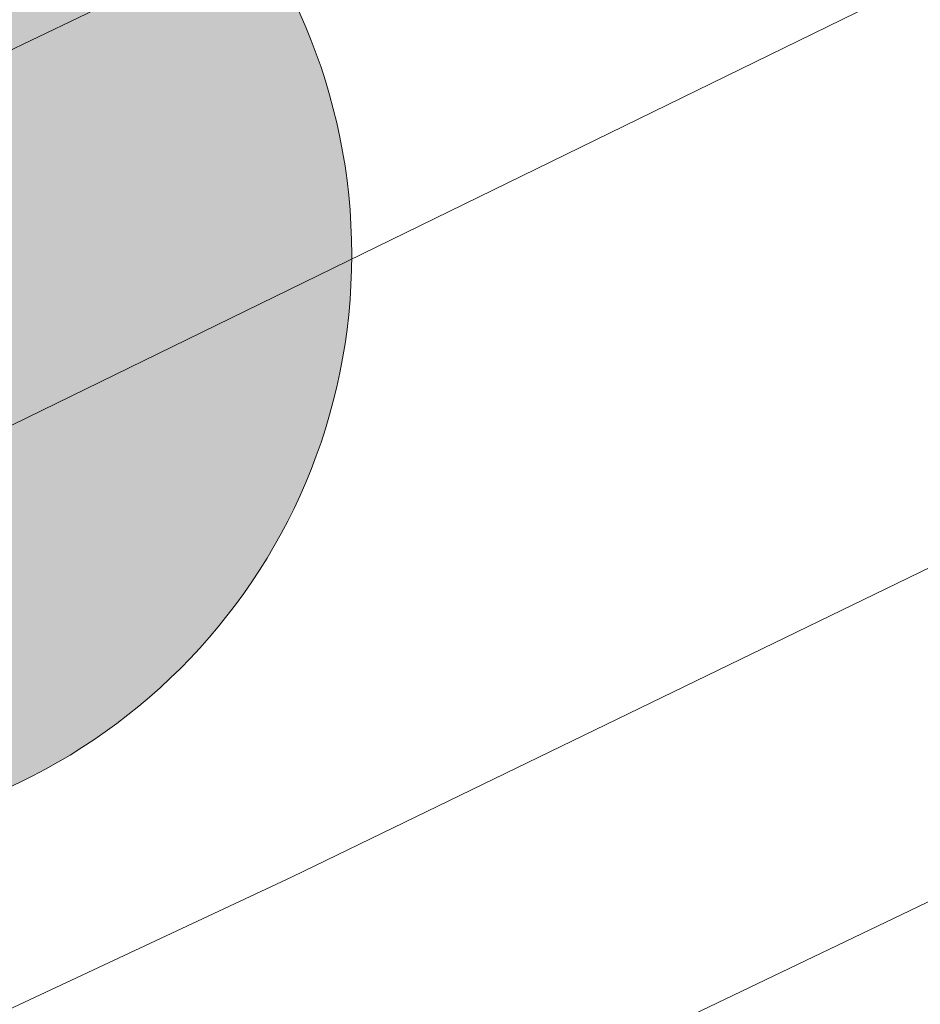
# Model space of a CAD drawing. Header units: metres. Extents: x 163628 to 167676, y 402708 to 405373.
# Tile 771 of 1056: x 166427.1 to 166430.18, y 404380.43 to 404383.8. Entities that reach past the tile are written whole.
import ezdxf

# ---------------------------------------------------------------- set-up
doc = ezdxf.new("R2010")
doc.units = ezdxf.units.M
doc.layers.get('0').update_dxf_attribs({"lineweight": 25})
for name, color, linetype, lineweight in [('X-CA190022.004-UO-BGT_Ondergrond$0$GE_479_BTDGroenvoorziening_grasenkruida_GEM', 253, 'Continuous', 9), ('X-CA190022.004-UO-BGT_Ondergrond$0$GE_504_WTDWaterloop_sloot_Vlak_GEM', 253, 'Continuous', 9), ('X-CA190022.004-UO-BGT_Ondergrond$0$GE_541_OWTOever_slootkant_Vlak_GEM', 253, 'Continuous', 9), ('X-CA190022.004-UO-DWM_Beplanting$0$B-WE-GR-BOOM-S AFKOMSTIG UIT BGT', 252, 'Continuous', 0), ('X-CA190022.004-UO-KAD_Percelen$0$B-WE-KG-GRENS_PERCEEL-GV', 150, 'Continuous', 9)]:
    doc.layers.add(name, color=color, linetype=linetype, lineweight=lineweight)
doc.layers.add('X-CA190022.004-UO-DWM_Beplanting$0$B-WE-GR-BOOM-S AFKOMSTIG UIT BOMENBESTAND GEMEENTE', color=252, linetype='Continuous')

# ---------------------------------------------------------------- blocks, each defined once
blk = doc.blocks.new('X-CA190022.004-UO-DWM_Beplanting$0$SGR-BOOM_01-SO')
at = {"color": 0, "linetype": 'ByBlock', "lineweight": 18}
blk.add_circle((0, 0), 2, dxfattribs=at)
blk = doc.blocks.new('X-CA190022.004-UO-DWM_Beplanting$0$IMGEOBoom')
at = {"transparency": 33554457}
h = blk.add_hatch(color=256, dxfattribs=at)
h.dxf.hatch_style = 1
edge = h.paths.add_edge_path()
edge.add_arc((0, 0), 100, 0, 360)
edge = h.paths.add_edge_path(flags=17)
edge.add_arc((0, 0), 12.5, 0, 360)
at = {"xscale": 50, "yscale": 50, "zscale": 50}
blk.add_blockref('X-CA190022.004-UO-DWM_Beplanting$0$SGR-BOOM_01-SO', (0, 0), dxfattribs=at)

msp = doc.modelspace()

# ---------------------------------------------------------------- linework, layer by layer
at = {"layer": 'X-CA190022.004-UO-BGT_Ondergrond$0$GE_479_BTDGroenvoorziening_grasenkruida_GEM', "flags": 128}
msp.add_lwpolyline([(166336.177, 404338.347), (166362.282, 404350.81), (166382.869, 404360.584), (166402.268, 404370.292), (166431.523, 404384.588), (166454.942, 404395.665), (166474.552, 404405.1), (166493.316, 404414.196), (166508.664, 404421.261), (166516.137, 404424.067), (166517.818, 404424.526), (166518.436, 404424.629), (166518.914, 404424.318), (166519.302, 404423.699), (166519.584, 404423.052), (166519.805, 404422.274), (166519.854, 404421.567), (166519.784, 404420.961), (166519.601, 404420.495), (166518.805, 404419.445), (166245.53, 404287.59)], dxfattribs=at)
at = {"layer": 'X-CA190022.004-UO-BGT_Ondergrond$0$GE_504_WTDWaterloop_sloot_Vlak_GEM', "flags": 128}
msp.add_lwpolyline([(166407.05, 404371.045), (166428.029, 404380.867), (166445.596, 404389.392), (166462.548, 404397.491), (166477.241, 404404.696), (166494.1, 404412.446), (166511.445, 404420.645), (166517.603, 404423.205), (166517.96, 404423.222), (166518.342, 404422.847), (166518.525, 404422.287), (166518.599, 404421.927), (166518.476, 404421.395), (166499.287, 404412.353), (166479.949, 404403.194), (166461.055, 404394.342), (166439.438, 404383.807), (166417.612, 404373.31), (166397.017, 404363.305)], dxfattribs=at)
at = {"layer": 'X-CA190022.004-UO-BGT_Ondergrond$0$GE_541_OWTOever_slootkant_Vlak_GEM', "flags": 128}
for points in [[(166336.177, 404338.347), (166362.282, 404350.81), (166382.869, 404360.584), (166402.268, 404370.292), (166431.523, 404384.588), (166454.942, 404395.665), (166474.552, 404405.1), (166493.316, 404414.196), (166508.664, 404421.261), (166516.137, 404424.067), (166517.818, 404424.526), (166518.436, 404424.629), (166518.914, 404424.318), (166519.302, 404423.699), (166519.584, 404423.052), (166519.805, 404422.274), (166519.854, 404421.567), (166519.784, 404420.961), (166519.601, 404420.495), (166518.805, 404419.445)], [(166376.281, 404355.048), (166397.135, 404365.924), (166407.05, 404371.045), (166428.029, 404380.867), (166445.596, 404389.392), (166462.548, 404397.491), (166477.241, 404404.696), (166494.1, 404412.446), (166511.445, 404420.645), (166517.603, 404423.205), (166517.96, 404423.222), (166518.342, 404422.847), (166518.525, 404422.287), (166518.599, 404421.927), (166518.476, 404421.395), (166499.287, 404412.353), (166479.949, 404403.194), (166461.055, 404394.342), (166439.438, 404383.807), (166417.612, 404373.31), (166397.017, 404363.305), (166369.729, 404350.197), (166358.292, 404344.75), (166346.657, 404338.999)]]:
    msp.add_lwpolyline(points, dxfattribs=at)
at = {"layer": 'X-CA190022.004-UO-KAD_Percelen$0$B-WE-KG-GRENS_PERCEEL-GV', "flags": 128}
msp.add_lwpolyline([(166570.024, 404452.16), (166566.281, 404450.347), (166557.729, 404446.204), (166519.676, 404428.189), (166495.615, 404416.798), (166462.856, 404400.844), (166403.983, 404372.633), (166405.703, 404369.055), (166477.921, 404403.62), (166584.681, 404454.717), (166581.36, 404457.652)], close=True, dxfattribs=at)
for points in [[(166344.579, 404343.815), (166354.738, 404348.675), (166394.97, 404368.314), (166403.983, 404372.633), (166462.856, 404400.844), (166495.615, 404416.798), (166519.676, 404428.189), (166557.729, 404446.204)], [(166343.677, 404313.069), (166389.169, 404334.739), (166420.289, 404349.63), (166462.989, 404369.962), (166488.281, 404382.107), (166477.921, 404403.62), (166405.703, 404369.055), (166095.059, 404220.376)]]:
    msp.add_lwpolyline(points, dxfattribs=at)

# ---------------------------------------------------------------- block references
at = {"layer": 'X-CA190022.004-UO-DWM_Beplanting$0$B-WE-GR-BOOM-S AFKOMSTIG UIT BGT', "xscale": 0.02, "yscale": 0.02, "zscale": 0.02}
msp.add_blockref('X-CA190022.004-UO-DWM_Beplanting$0$IMGEOBoom', (166426.233, 404382.994), dxfattribs=at)
at = {"layer": 'X-CA190022.004-UO-DWM_Beplanting$0$B-WE-GR-BOOM-S AFKOMSTIG UIT BOMENBESTAND GEMEENTE', "xscale": 0.02, "yscale": 0.02, "zscale": 0.02}
msp.add_blockref('X-CA190022.004-UO-DWM_Beplanting$0$IMGEOBoom', (166426.233, 404382.994), dxfattribs=at)

doc.saveas('drawing.dxf')
